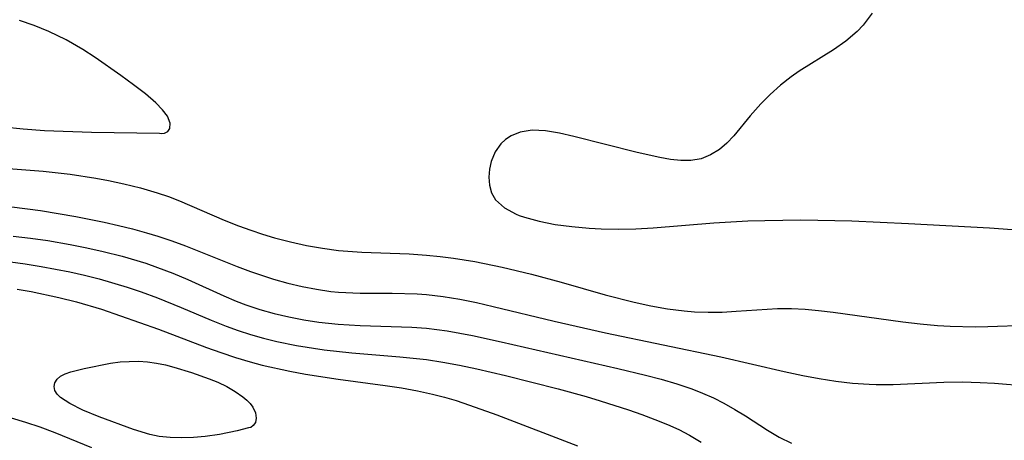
# Model space of a CAD drawing. Header units: metres. Extents: x 1073367 to 1082519, y 1569854 to 1574957.
# Tile 497 of 656: x 1077313 to 1077423, y 1573949 to 1573996. Entities that reach past the tile are written whole.
import ezdxf

# ---------------------------------------------------------------- set-up
doc = ezdxf.new("R2010")
doc.units = ezdxf.units.M
doc.layers.add('CGG_CurvaNivelLidar_v1', color=253, linetype='Continuous', lineweight=30)

msp = doc.modelspace()

# ---------------------------------------------------------------- linework, layer by layer
at = {"layer": 'CGG_CurvaNivelLidar_v1'}
for p, q in [((1077408.4033, 1573996.358, 70), (1077407.4016, 1573995.0096, 70)), ((1077314.4678, 1573994.9556, 70), (1077312.8058, 1573995.5159, 70)), ((1077316.0949, 1573994.306, 70), (1077314.4678, 1573994.9556, 70)), ((1077407.4016, 1573995.0096, 70), (1077406.7281, 1573994.2955, 70)), ((1077318.056, 1573993.3685, 70), (1077316.0949, 1573994.306, 70)), ((1077319.908, 1573992.2946, 70), (1077318.056, 1573993.3685, 70)), ((1077406.7281, 1573994.2955, 70), (1077405.4602, 1573993.2233, 70)), ((1077321.2897, 1573991.4006, 70), (1077319.908, 1573992.2946, 70)), ((1077404.0747, 1573992.2615, 70), (1077400.2293, 1573989.8475, 70)), ((1077405.4602, 1573993.2233, 70), (1077404.0747, 1573992.2615, 70)), ((1077324.1641, 1573989.3663, 70), (1077321.2897, 1573991.4006, 70)), ((1077325.6027, 1573988.3221, 70), (1077324.1641, 1573989.3663, 70)), ((1077399.3273, 1573989.2183, 70), (1077398.116, 1573988.2706, 70)), ((1077400.2293, 1573989.8475, 70), (1077399.3273, 1573989.2183, 70)), ((1077326.9401, 1573987.3029, 70), (1077325.6027, 1573988.3221, 70)), ((1077398.116, 1573988.2706, 70), (1077396.9729, 1573987.2532, 70)), ((1077328.0913, 1573986.3172, 70), (1077326.9401, 1573987.3029, 70)), ((1077396.9729, 1573987.2532, 70), (1077395.9062, 1573986.1785, 70)), ((1077328.8473, 1573985.5359, 70), (1077328.0913, 1573986.3172, 70)), ((1077395.9062, 1573986.1785, 70), (1077394.7311, 1573984.8382, 70)), ((1077329.3837, 1573984.8047, 70), (1077328.8473, 1573985.5359, 70)), ((1077329.7028, 1573984.033, 70), (1077329.3837, 1573984.8047, 70)), ((1077394.7311, 1573984.8382, 70), (1077392.8794, 1573982.614, 70)), ((1077310.9973, 1573983.5996, 70), (1077313.2082, 1573983.3761, 70)), ((1077329.4295, 1573983.1008, 70), (1077329.6722, 1573983.4298, 70)), ((1077329.6722, 1573983.4298, 70), (1077329.7028, 1573984.033, 70)), ((1077313.2082, 1573983.3761, 70), (1077315.601, 1573983.2186, 70)), ((1077315.601, 1573983.2186, 70), (1077320.867, 1573983.0307, 70)), ((1077320.867, 1573983.0307, 70), (1077328.5, 1573982.9214, 70)), ((1077328.5, 1573982.9214, 70), (1077328.7082, 1573982.8742, 70)), ((1077328.7082, 1573982.8742, 70), (1077329.0799, 1573982.915, 70)), ((1077329.0799, 1573982.915, 70), (1077329.4295, 1573983.1008, 70)), ((1077367.915, 1573982.6174, 70), (1077367.3106, 1573982.2156, 70)), ((1077368.9231, 1573983.0316, 70), (1077367.915, 1573982.6174, 70)), ((1077370.2797, 1573983.236, 70), (1077368.9231, 1573983.0316, 70)), ((1077371.778, 1573983.1662, 70), (1077370.2797, 1573983.236, 70)), ((1077373.3621, 1573982.9002, 70), (1077371.778, 1573983.1662, 70)), ((1077374.9561, 1573982.5298, 70), (1077373.3621, 1573982.9002, 70)), ((1077382.0754, 1573980.741, 70), (1077374.9561, 1573982.5298, 70)), ((1077392.8794, 1573982.614, 70), (1077392.1093, 1573981.7973, 70)), ((1077366.7869, 1573981.7281, 70), (1077366.135, 1573980.7995, 70)), ((1077367.3106, 1573982.2156, 70), (1077366.7869, 1573981.7281, 70)), ((1077392.1093, 1573981.7973, 70), (1077391.2884, 1573981.0894, 70)), ((1077366.135, 1573980.7995, 70), (1077365.6928, 1573979.7438, 70)), ((1077384.5912, 1573980.1969, 70), (1077382.0754, 1573980.741, 70)), ((1077385.8018, 1573979.9709, 70), (1077384.5912, 1573980.1969, 70)), ((1077390.2947, 1573980.4746, 70), (1077389.2202, 1573980.0506, 70)), ((1077391.2884, 1573981.0894, 70), (1077390.2947, 1573980.4746, 70)), ((1077365.6928, 1573979.7438, 70), (1077365.4857, 1573978.8686, 70)), ((1077386.9646, 1573979.8302, 70), (1077385.8018, 1573979.9709, 70)), ((1077388.0846, 1573979.8346, 70), (1077386.9646, 1573979.8302, 70)), ((1077389.2202, 1573980.0506, 70), (1077388.0846, 1573979.8346, 70)), ((1077311.5724, 1573978.9615, 69.5), (1077315.452, 1573978.6552, 69.5)), ((1077315.452, 1573978.6552, 69.5), (1077318.4856, 1573978.3019, 69.5)), ((1077318.4856, 1573978.3019, 69.5), (1077321.3618, 1573977.8611, 69.5)), ((1077365.4857, 1573978.8686, 70), (1077365.4105, 1573977.9829, 70)), ((1077365.4105, 1573977.9829, 70), (1077365.4881, 1573977.0771, 70)), ((1077321.3618, 1573977.8611, 69.5), (1077322.788, 1573977.5962, 69.5)), ((1077322.788, 1573977.5962, 69.5), (1077324.5, 1573977.2304, 69.5)), ((1077324.5, 1573977.2304, 69.5), (1077326.3921, 1573976.7656, 69.5)), ((1077365.4881, 1573977.0771, 70), (1077365.738, 1573976.2232, 70)), ((1077326.3921, 1573976.7656, 69.5), (1077328.2565, 1573976.2299, 69.5)), ((1077328.2565, 1573976.2299, 69.5), (1077329.5182, 1573975.8107, 69.5)), ((1077329.5182, 1573975.8107, 69.5), (1077330.7598, 1573975.345, 69.5)), ((1077365.738, 1573976.2232, 70), (1077366.1777, 1573975.4567, 70)), ((1077311.9365, 1573974.6504, 69), (1077315.1478, 1573974.2371, 69)), ((1077330.7598, 1573975.345, 69.5), (1077335.7661, 1573973.1764, 69.5)), ((1077366.1777, 1573975.4567, 70), (1077367.1664, 1573974.5485, 70)), ((1077315.1478, 1573974.2371, 69), (1077319.1099, 1573973.562, 69)), ((1077319.1099, 1573973.562, 69), (1077322.314, 1573972.9239, 69)), ((1077367.1664, 1573974.5485, 70), (1077368.4849, 1573973.8435, 70)), ((1077368.4849, 1573973.8435, 70), (1077368.8397, 1573973.6991, 70)), ((1077368.8397, 1573973.6991, 70), (1077369.4143, 1573973.4926, 70)), ((1077369.4143, 1573973.4926, 70), (1077371.0713, 1573973.0354, 70)), ((1077322.314, 1573972.9239, 69), (1077323.9074, 1573972.5691, 69)), ((1077323.9074, 1573972.5691, 69), (1077325.4917, 1573972.1821, 69)), ((1077335.7661, 1573973.1764, 69.5), (1077337.3636, 1573972.5365, 69.5)), ((1077337.3636, 1573972.5365, 69.5), (1077338.7456, 1573972.0245, 69.5)), ((1077371.0713, 1573973.0354, 70), (1077372.8603, 1573972.6917, 70)), ((1077372.8603, 1573972.6917, 70), (1077374.7376, 1573972.4377, 70)), ((1077374.7376, 1573972.4377, 70), (1077376.6713, 1573972.2588, 70)), ((1077383.8623, 1573972.3207, 70), (1077390.671, 1573972.8609, 70)), ((1077390.671, 1573972.8609, 70), (1077394.484, 1573973.0679, 70)), ((1077394.484, 1573973.0679, 70), (1077396.3894, 1573973.1374, 70)), ((1077396.3894, 1573973.1374, 70), (1077400.4192, 1573973.1937, 70)), ((1077400.4192, 1573973.1937, 70), (1077402.3249, 1573973.1775, 70)), ((1077402.3249, 1573973.1775, 70), (1077406.1286, 1573973.0812, 70)), ((1077406.1286, 1573973.0812, 70), (1077412.4622, 1573972.7841, 70)), ((1077412.4622, 1573972.7841, 70), (1077421.57, 1573972.2938, 70)), ((1077312.0998, 1573971.366, 68.5), (1077314.0501, 1573971.1418, 68.5)), ((1077325.4917, 1573972.1821, 69), (1077327.0638, 1573971.7539, 69)), ((1077327.0638, 1573971.7539, 69), (1077328.3242, 1573971.3708, 69)), ((1077328.3242, 1573971.3708, 69), (1077329.8816, 1573970.8453, 69)), ((1077338.7456, 1573972.0245, 69.5), (1077340.0619, 1573971.5859, 69.5)), ((1077340.0619, 1573971.5859, 69.5), (1077341.3928, 1573971.1897, 69.5)), ((1077376.6713, 1573972.2588, 70), (1077378.0382, 1573972.1768, 70)), ((1077378.0382, 1573972.1768, 70), (1077379.998, 1573972.1381, 70)), ((1077379.998, 1573972.1381, 70), (1077381.9271, 1573972.1959, 70)), ((1077381.9271, 1573972.1959, 70), (1077383.8623, 1573972.3207, 70)), ((1077421.57, 1573972.2938, 70), (1077425.1192, 1573972.0432, 70)), ((1077314.0501, 1573971.1418, 68.5), (1077315.995, 1573970.8664, 68.5)), ((1077315.995, 1573970.8664, 68.5), (1077318.4795, 1573970.441, 68.5)), ((1077318.4795, 1573970.441, 68.5), (1077320.3394, 1573970.0695, 68.5)), ((1077329.8816, 1573970.8453, 69), (1077331.4253, 1573970.2798, 69)), ((1077331.4253, 1573970.2798, 69), (1077337.2285, 1573967.9607, 69)), ((1077341.3928, 1573971.1897, 69.5), (1077343.1803, 1573970.7256, 69.5)), ((1077343.1803, 1573970.7256, 69.5), (1077344.9848, 1573970.3304, 69.5)), ((1077344.9848, 1573970.3304, 69.5), (1077346.7679, 1573970.013, 69.5)), ((1077320.3394, 1573970.0695, 68.5), (1077322.1889, 1573969.6558, 68.5)), ((1077322.1889, 1573969.6558, 68.5), (1077324.3171, 1573969.119, 68.5)), ((1077324.3171, 1573969.119, 68.5), (1077326.9733, 1573968.3266, 68.5)), ((1077346.7679, 1573970.013, 69.5), (1077348.5629, 1573969.7765, 69.5)), ((1077348.5629, 1573969.7765, 69.5), (1077351.2054, 1573969.5819, 69.5)), ((1077351.2054, 1573969.5819, 69.5), (1077356.4898, 1573969.3752, 69.5)), ((1077356.4898, 1573969.3752, 69.5), (1077358.4513, 1573969.2498, 69.5)), ((1077358.4513, 1573969.2498, 69.5), (1077359.9555, 1573969.1, 69.5)), ((1077359.9555, 1573969.1, 69.5), (1077361.4567, 1573968.9058, 69.5)), ((1077311.7817, 1573968.4906, 68), (1077313.4251, 1573968.27, 68)), ((1077313.4251, 1573968.27, 68), (1077315.2194, 1573967.986, 68)), ((1077315.2194, 1573967.986, 68), (1077318.4619, 1573967.3637, 68)), ((1077326.9733, 1573968.3266, 68.5), (1077328.2819, 1573967.8757, 68.5)), ((1077361.4567, 1573968.9058, 69.5), (1077363.8481, 1573968.5187, 69.5)), ((1077363.8481, 1573968.5187, 69.5), (1077366.9351, 1573967.8933, 69.5)), ((1077318.4619, 1573967.3637, 68), (1077320.1084, 1573966.9905, 68)), ((1077320.1084, 1573966.9905, 68), (1077321.7449, 1573966.5778, 68)), ((1077328.2819, 1573967.8757, 68.5), (1077329.9936, 1573967.2174, 68.5)), ((1077329.9936, 1573967.2174, 68.5), (1077331.6812, 1573966.503, 68.5)), ((1077337.2285, 1573967.9607, 69), (1077338.7188, 1573967.3961, 69)), ((1077338.7188, 1573967.3961, 69), (1077341.2773, 1573966.5609, 69)), ((1077366.9351, 1573967.8933, 69.5), (1077370.1984, 1573967.1212, 69.5)), ((1077370.1984, 1573967.1212, 69.5), (1077373.5523, 1573966.2185, 69.5)), ((1077321.7449, 1573966.5778, 68), (1077324.8835, 1573965.6606, 68)), ((1077331.6812, 1573966.503, 68.5), (1077335.7296, 1573964.6768, 68.5)), ((1077341.2773, 1573966.5609, 69), (1077342.8742, 1573966.1203, 69)), ((1077342.8742, 1573966.1203, 69), (1077344.4821, 1573965.7391, 69)), ((1077373.5523, 1573966.2185, 69.5), (1077378.489, 1573964.8086, 69.5)), ((1077312.5324, 1573965.4431, 67.5), (1077314.1047, 1573965.1677, 67.5)), ((1077314.1047, 1573965.1677, 67.5), (1077317.2271, 1573964.5103, 67.5)), ((1077324.8835, 1573965.6606, 68), (1077326.4339, 1573965.1467, 68)), ((1077326.4339, 1573965.1467, 68), (1077328.2888, 1573964.4726, 68)), ((1077335.7296, 1573964.6768, 68.5), (1077337.0887, 1573964.1044, 68.5)), ((1077344.4821, 1573965.7391, 69), (1077346.0996, 1573965.4245, 69)), ((1077346.0996, 1573965.4245, 69), (1077347.7257, 1573965.1875, 69)), ((1077347.7257, 1573965.1875, 69), (1077348.554, 1573965.1017, 69)), ((1077348.554, 1573965.1017, 69), (1077351.016, 1573964.9803, 69)), ((1077351.016, 1573964.9803, 69), (1077354.5906, 1573964.9725, 69)), ((1077354.5906, 1573964.9725, 69), (1077357.404, 1573964.908, 69)), ((1077357.404, 1573964.908, 69), (1077358.427, 1573964.8379, 69)), ((1077358.427, 1573964.8379, 69), (1077360.3189, 1573964.6201, 69)), ((1077378.489, 1573964.8086, 69.5), (1077381.7297, 1573963.9569, 69.5)), ((1077317.2271, 1573964.5103, 67.5), (1077319.215, 1573964.0101, 67.5)), ((1077319.215, 1573964.0101, 67.5), (1077321.9885, 1573963.188, 67.5)), ((1077328.2888, 1573964.4726, 68), (1077330.9402, 1573963.3841, 68)), ((1077337.0887, 1573964.1044, 68.5), (1077338.1953, 1573963.6802, 68.5)), ((1077338.1953, 1573963.6802, 68.5), (1077339.743, 1573963.1642, 68.5)), ((1077360.3189, 1573964.6201, 69), (1077362.1854, 1573964.3045, 69)), ((1077362.1854, 1573964.3045, 69), (1077364.0474, 1573963.9192, 69)), ((1077364.0474, 1573963.9192, 69), (1077365.9091, 1573963.4927, 69)), ((1077381.7297, 1573963.9569, 69.5), (1077383.5901, 1573963.5499, 69.5)), ((1077383.5901, 1573963.5499, 69.5), (1077385.4603, 1573963.2238, 69.5)), ((1077321.9885, 1573963.188, 67.5), (1077328.3996, 1573960.9507, 67.5)), ((1077330.9402, 1573963.3841, 68), (1077334.2829, 1573961.9543, 68)), ((1077339.743, 1573963.1642, 68.5), (1077341.3695, 1573962.7105, 68.5)), ((1077341.3695, 1573962.7105, 68.5), (1077343.0165, 1573962.3276, 68.5)), ((1077365.9091, 1573963.4927, 69), (1077372.7537, 1573961.8628, 69)), ((1077385.4603, 1573963.2238, 69.5), (1077387.3372, 1573962.9885, 69.5)), ((1077387.3372, 1573962.9885, 69.5), (1077388.5045, 1573962.895, 69.5)), ((1077388.5045, 1573962.895, 69.5), (1077390.0333, 1573962.8412, 69.5)), ((1077390.0333, 1573962.8412, 69.5), (1077391.6043, 1573962.8663, 69.5)), ((1077391.6043, 1573962.8663, 69.5), (1077393.1728, 1573962.9485, 69.5)), ((1077393.1728, 1573962.9485, 69.5), (1077397.7974, 1573963.2504, 69.5)), ((1077397.7974, 1573963.2504, 69.5), (1077399.3693, 1573963.2589, 69.5)), ((1077399.3693, 1573963.2589, 69.5), (1077400.8777, 1573963.1862, 69.5)), ((1077400.8777, 1573963.1862, 69.5), (1077402.39, 1573963.0539, 69.5)), ((1077402.39, 1573963.0539, 69.5), (1077404.0512, 1573962.8628, 69.5)), ((1077404.0512, 1573962.8628, 69.5), (1077411.8574, 1573961.789, 69.5)), ((1077334.2829, 1573961.9543, 68), (1077335.9686, 1573961.2814, 68)), ((1077343.0165, 1573962.3276, 68.5), (1077344.6794, 1573962.0087, 68.5)), ((1077344.6794, 1573962.0087, 68.5), (1077346.3548, 1573961.7509, 68.5)), ((1077346.3548, 1573961.7509, 68.5), (1077348.5327, 1573961.5101, 68.5)), ((1077348.5327, 1573961.5101, 68.5), (1077350.9932, 1573961.3614, 68.5)), ((1077350.9932, 1573961.3614, 68.5), (1077356.7764, 1573961.1782, 68.5)), ((1077372.7537, 1573961.8628, 69), (1077378.5188, 1573960.5499, 69)), ((1077411.8574, 1573961.789, 69.5), (1077413.8005, 1573961.5499, 69.5)), ((1077413.8005, 1573961.5499, 69.5), (1077415.7489, 1573961.3633, 69.5)), ((1077415.7489, 1573961.3633, 69.5), (1077417.1413, 1573961.2766, 69.5)), ((1077421.3885, 1573961.2337, 69.5), (1077426.8387, 1573961.4537, 69.5)), ((1077328.3996, 1573960.9507, 67.5), (1077333.7649, 1573958.9122, 67.5)), ((1077335.9686, 1573961.2814, 68), (1077337.33, 1573960.7876, 68)), ((1077337.33, 1573960.7876, 68), (1077338.7067, 1573960.341, 68)), ((1077338.7067, 1573960.341, 68), (1077340.1788, 1573959.9255, 68)), ((1077356.7764, 1573961.1782, 68.5), (1077358.4285, 1573961.0482, 68.5)), ((1077358.4285, 1573961.0482, 68.5), (1077360.7464, 1573960.7473, 68.5)), ((1077360.7464, 1573960.7473, 68.5), (1077363.6135, 1573960.2316, 68.5)), ((1077378.5188, 1573960.5499, 69), (1077391.4385, 1573957.8633, 69)), ((1077417.1413, 1573961.2766, 69.5), (1077419.9623, 1573961.2136, 69.5)), ((1077419.9623, 1573961.2136, 69.5), (1077421.3885, 1573961.2337, 69.5)), ((1077340.1788, 1573959.9255, 68), (1077341.6659, 1573959.5621, 68)), ((1077341.6659, 1573959.5621, 68), (1077343.8586, 1573959.1111, 68)), ((1077363.6135, 1573960.2316, 68.5), (1077366.799, 1573959.5494, 68.5)), ((1077366.799, 1573959.5494, 68.5), (1077379.887, 1573956.5473, 68.5)), ((1077333.7649, 1573958.9122, 67.5), (1077335.3856, 1573958.3274, 67.5)), ((1077335.3856, 1573958.3274, 67.5), (1077337.0198, 1573957.7817, 67.5)), ((1077343.8586, 1573959.1111, 68), (1077346.9713, 1573958.6172, 68)), ((1077346.9713, 1573958.6172, 68), (1077350.0579, 1573958.2823, 68)), ((1077350.0579, 1573958.2823, 68), (1077355.4396, 1573957.8588, 68)), ((1077320.0548, 1573956.54, 67), (1077323.0021, 1573957.1239, 67)), ((1077323.0021, 1573957.1239, 67), (1077324.1037, 1573957.2749, 67)), ((1077324.1037, 1573957.2749, 67), (1077325.1183, 1573957.3443, 67)), ((1077325.1183, 1573957.3443, 67), (1077326.1403, 1573957.3473, 67)), ((1077326.1403, 1573957.3473, 67), (1077327.1628, 1573957.2842, 67)), ((1077327.1628, 1573957.2842, 67), (1077328.1795, 1573957.15, 67)), ((1077328.1795, 1573957.15, 67), (1077329.1577, 1573956.9477, 67)), ((1077329.1577, 1573956.9477, 67), (1077330.1276, 1573956.6913, 67)), ((1077337.0198, 1573957.7817, 67.5), (1077338.67, 1573957.2867, 67.5)), ((1077338.67, 1573957.2867, 67.5), (1077340.0018, 1573956.9346, 67.5)), ((1077340.0018, 1573956.9346, 67.5), (1077343.0999, 1573956.2504, 67.5)), ((1077355.4396, 1573957.8588, 68), (1077358.4278, 1573957.5402, 68)), ((1077358.4278, 1573957.5402, 68), (1077360.2835, 1573957.2545, 68)), ((1077360.2835, 1573957.2545, 68), (1077362.1316, 1573956.9086, 68)), ((1077391.4385, 1573957.8633, 69), (1077398.5486, 1573956.1921, 69)), ((1077317.415, 1573955.6686, 67), (1077317.9383, 1573955.9405, 67)), ((1077317.9383, 1573955.9405, 67), (1077318.5578, 1573956.1668, 67)), ((1077318.5578, 1573956.1668, 67), (1077320.0548, 1573956.54, 67)), ((1077330.1276, 1573956.6913, 67), (1077332.0911, 1573956.078, 67)), ((1077332.0911, 1573956.078, 67), (1077334.0693, 1573955.3917, 67)), ((1077343.0999, 1573956.2504, 67.5), (1077344.8664, 1573955.9246, 67.5)), ((1077344.8664, 1573955.9246, 67.5), (1077348.5322, 1573955.3564, 67.5)), ((1077362.1316, 1573956.9086, 68), (1077364.0675, 1573956.498, 68)), ((1077364.0675, 1573956.498, 68), (1077367.2798, 1573955.7478, 68)), ((1077379.887, 1573956.5473, 68.5), (1077383.0008, 1573955.8018, 68.5)), ((1077398.5486, 1573956.1921, 69), (1077400.6296, 1573955.7602, 69)), ((1077316.6916, 1573954.5101, 67), (1077316.772, 1573954.9435, 67)), ((1077316.772, 1573954.9435, 67), (1077317.0173, 1573955.3397, 67)), ((1077317.0173, 1573955.3397, 67), (1077317.415, 1573955.6686, 67)), ((1077334.0693, 1573955.3917, 67), (1077335.0575, 1573955.0038, 67)), ((1077335.0575, 1573955.0038, 67), (1077336.0543, 1573954.5302, 67)), ((1077348.5322, 1573955.3564, 67.5), (1077353.8002, 1573954.6472, 67.5)), ((1077367.2798, 1573955.7478, 68), (1077373.186, 1573954.2625, 68)), ((1077383.0008, 1573955.8018, 68.5), (1077384.7643, 1573955.3401, 68.5)), ((1077384.7643, 1573955.3401, 68.5), (1077386.5019, 1573954.8324, 68.5)), ((1077386.5019, 1573954.8324, 68.5), (1077388.1915, 1573954.2632, 68.5)), ((1077400.6296, 1573955.7602, 69), (1077402.4804, 1573955.4206, 69)), ((1077402.4804, 1573955.4206, 69), (1077404.3348, 1573955.1324, 69)), ((1077404.3348, 1573955.1324, 69), (1077406.1922, 1573954.9095, 69)), ((1077406.1922, 1573954.9095, 69), (1077408.0522, 1573954.771, 69)), ((1077408.0522, 1573954.771, 69), (1077408.8652, 1573954.743, 69)), ((1077408.8652, 1573954.743, 69), (1077410.7603, 1573954.7539, 69)), ((1077410.7603, 1573954.7539, 69), (1077416.4591, 1573955.0177, 69)), ((1077416.4591, 1573955.0177, 69), (1077418.5143, 1573955.0402, 69)), ((1077418.5143, 1573955.0402, 69), (1077420.526, 1573954.985, 69)), ((1077420.526, 1573954.985, 69), (1077422.1242, 1573954.8868, 69)), ((1077422.1242, 1573954.8868, 69), (1077426.9053, 1573954.4845, 69)), ((1077316.784, 1573954.073, 67), (1077316.6916, 1573954.5101, 67)), ((1077317.0357, 1573953.6806, 67), (1077316.784, 1573954.073, 67)), ((1077317.4215, 1573953.3081, 67), (1077317.0357, 1573953.6806, 67)), ((1077336.0543, 1573954.5302, 67), (1077337.0058, 1573953.9842, 67)), ((1077337.0058, 1573953.9842, 67), (1077337.8566, 1573953.3808, 67)), ((1077353.8002, 1573954.6472, 67.5), (1077355.6261, 1573954.3648, 67.5)), ((1077355.6261, 1573954.3648, 67.5), (1077357.4405, 1573954.0384, 67.5)), ((1077357.4405, 1573954.0384, 67.5), (1077359.1287, 1573953.6722, 67.5)), ((1077359.1287, 1573953.6722, 67.5), (1077360.4456, 1573953.3331, 67.5)), ((1077373.186, 1573954.2625, 68), (1077376.329, 1573953.3954, 68)), ((1077388.1915, 1573954.2632, 68.5), (1077389.3964, 1573953.7931, 68.5)), ((1077389.3964, 1573953.7931, 68.5), (1077390.6043, 1573953.2499, 68.5)), ((1077317.9124, 1573952.9493, 67), (1077317.4215, 1573953.3081, 67)), ((1077318.4338, 1573952.6289, 67), (1077317.9124, 1573952.9493, 67)), ((1077319.8996, 1573951.8877, 67), (1077318.4338, 1573952.6289, 67)), ((1077337.8566, 1573953.3808, 67), (1077338.2843, 1573953.0087, 67)), ((1077338.2843, 1573953.0087, 67), (1077338.6563, 1573952.617, 67)), ((1077338.6563, 1573952.617, 67), (1077338.9521, 1573952.2155, 67)), ((1077360.4456, 1573953.3331, 67.5), (1077361.7509, 1573952.9505, 67.5)), ((1077361.7509, 1573952.9505, 67.5), (1077363.278, 1573952.447, 67.5)), ((1077376.329, 1573953.3954, 68), (1077377.9216, 1573952.9196, 68)), ((1077377.9216, 1573952.9196, 68), (1077381.0989, 1573951.9057, 68)), ((1077390.6043, 1573953.2499, 68.5), (1077391.779, 1573952.6511, 68.5)), ((1077391.779, 1573952.6511, 68.5), (1077393.0008, 1573951.9585, 68.5)), ((1077321.7315, 1573951.1214, 67), (1077319.8996, 1573951.8877, 67)), ((1077338.9521, 1573952.2155, 67), (1077339.2495, 1573951.5764, 67)), ((1077339.2495, 1573951.5764, 67), (1077339.3426, 1573950.9809, 67)), ((1077363.278, 1573952.447, 67.5), (1077366.3066, 1573951.3375, 67.5)), ((1077381.0989, 1573951.9057, 68), (1077382.5802, 1573951.3922, 68)), ((1077393.0008, 1573951.9585, 68.5), (1077394.1899, 1573951.2306, 68.5)), ((1077313.5193, 1573950.5071, 67.5), (1077311.9004, 1573950.9948, 67.5)), ((1077315.1238, 1573949.9678, 67.5), (1077313.5193, 1573950.5071, 67.5)), ((1077325.5701, 1573949.7186, 67), (1077321.7315, 1573951.1214, 67)), ((1077339.2483, 1573950.4841, 67), (1077339.0222, 1573950.1398, 67)), ((1077339.3426, 1573950.9809, 67), (1077339.2483, 1573950.4841, 67)), ((1077366.3066, 1573951.3375, 67.5), (1077375.3654, 1573947.8972, 67.5)), ((1077382.5802, 1573951.3922, 68), (1077384.0419, 1573950.8467, 68)), ((1077384.0419, 1573950.8467, 68), (1077385.4778, 1573950.2598, 68)), ((1077394.1899, 1573951.2306, 68.5), (1077396.6708, 1573949.6359, 68.5)), ((1077316.7989, 1573949.3451, 67.5), (1077315.1238, 1573949.9678, 67.5)), ((1077318.4606, 1573948.6808, 67.5), (1077316.7989, 1573949.3451, 67.5)), ((1077327.4184, 1573949.1484, 67), (1077325.5701, 1573949.7186, 67)), ((1077337.2087, 1573949.5542, 67), (1077335.2184, 1573949.1412, 67)), ((1077338.5, 1573949.909, 67), (1077337.2087, 1573949.5542, 67)), ((1077338.7478, 1573949.9421, 67), (1077338.5, 1573949.909, 67)), ((1077339.0222, 1573950.1398, 67), (1077338.7478, 1573949.9421, 67)), ((1077385.4778, 1573950.2598, 68), (1077386.7192, 1573949.6964, 68)), ((1077386.7192, 1573949.6964, 68), (1077387.9272, 1573949.077, 68)), ((1077396.6708, 1573949.6359, 68.5), (1077397.9957, 1573948.8482, 68.5)), ((1077320.9097, 1573947.6445, 67.5), (1077318.4606, 1573948.6808, 67.5)), ((1077328.4726, 1573948.9399, 67), (1077327.4184, 1573949.1484, 67)), ((1077329.699, 1573948.8107, 67), (1077328.4726, 1573948.9399, 67)), ((1077331.0007, 1573948.771, 67), (1077329.699, 1573948.8107, 67)), ((1077332.3293, 1573948.8106, 67), (1077331.0007, 1573948.771, 67)), ((1077333.6371, 1573948.919, 67), (1077332.3293, 1573948.8106, 67)), ((1077335.2184, 1573949.1412, 67), (1077333.6371, 1573948.919, 67)), ((1077387.9272, 1573949.077, 68), (1077389.2376, 1573948.3019, 68)), ((1077397.9957, 1573948.8482, 68.5), (1077399.3635, 1573948.1868, 68.5))]:
    msp.add_line(p, q, dxfattribs=at)

doc.saveas('drawing.dxf')
